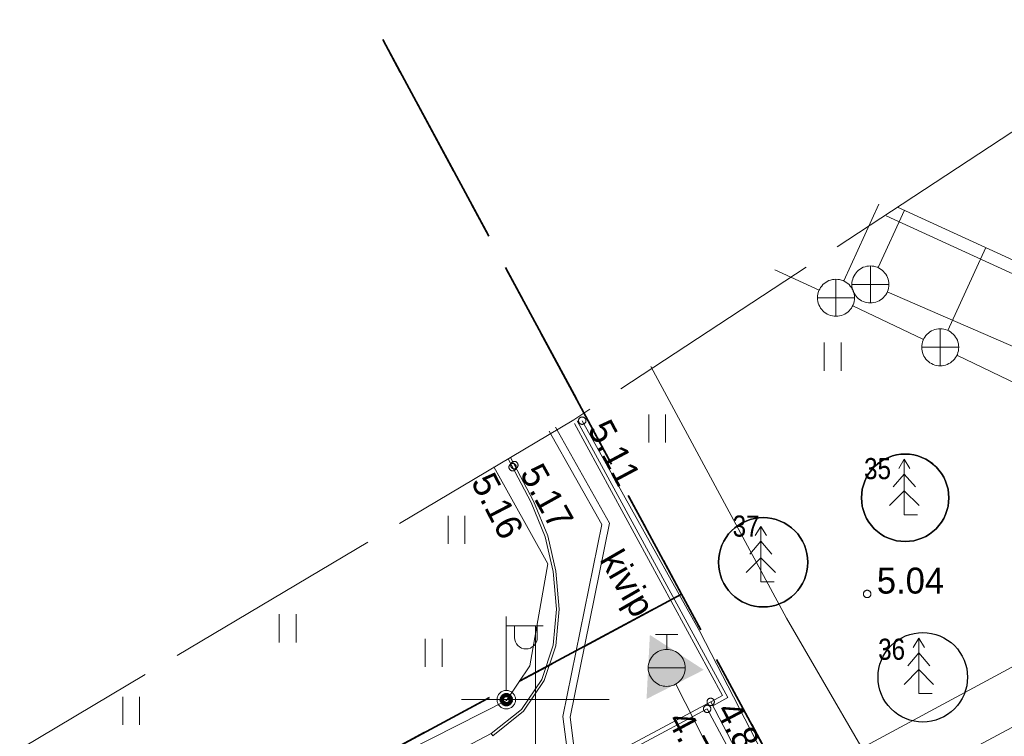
# Model space of a CAD drawing. Header units: metres. Extents: x 538891 to 1080079, y 6588829 to 13178720.
# Tile 271 of 656: x 539786 to 539813, y 6589249 to 6589268. Entities that reach past the tile are written whole.
import ezdxf

# ---------------------------------------------------------------- set-up
doc = ezdxf.new("R2010")
doc.units = ezdxf.units.M
doc.header["$LTSCALE"] = 0.4
for name, pattern in [('ASFBET', [3.125, 1.875, -1.25]), ('KATASTRIPIIR', [17.5, 10, -2.5, 2.5, -2.5]), ('TOOPIIR', [17.5, 15, -2.5])]:
    doc.linetypes.add(name, pattern=pattern)
for name, color, linetype in [('DENDRO', 7, 'Continuous'), ('GEO', 7, 'Continuous'), ('TEHNOVÕRGUD JA -RAJATISED', 7, 'Continuous')]:
    doc.layers.add(name, color=color, linetype=linetype)
doc.styles.add('Arial Narrow', font='ARIALN.TTF')
doc.styles.add('HK Explorer Book', font='txt')
doc.linetypes.add('-K-', pattern='A,25,-2,-3.025171,["K",HK Explorer Book,S=3.5,R=0,X=-3.025171,Y=-1.75],-2.474829,25,-7.5', length=65)
doc.linetypes.add('-KS-', pattern='A,0,[1,-KS-.shx,S=1,R=0,X=0,Y=-2],0,["K",HK Explorer Book,S=3.5,R=0,X=27,Y=-1.75],-65', length=65)
doc.linetypes.add('-SK-', pattern='A,25,-0.25,-5.975415,["SK",HK Explorer Book,S=3.5,R=0,X=-5.975415,Y=-1.75],-1.274585,25,-7.5', length=65)
doc.linetypes.add('-V-', pattern='A,25,-2,-3.385756,["V",HK Explorer Book,S=3.5,R=0,X=-3.385756,Y=-1.75],-2.114244,25,-7.5', length=65)
doc.linetypes.add('MP_KBL', pattern='A,0,[1,MP_KBL.shx,S=1,R=0,X=0,Y=-0.5],-18.999', length=18.999)
doc.linetypes.add('RAKAED', pattern='A,0,[1,RAKAED.shx,S=1,R=0,X=0,Y=-0.254375],-6.50875', length=6.50875)
doc.linetypes.add('SI_VKBL', pattern='A,0,[1,SI_VKBL.shx,S=1,R=0,X=0,Y=-1.25],-53.74875', length=53.74875)

# ---------------------------------------------------------------- blocks, each defined once
blk = doc.blocks.new('THYDRM')
at = {"color": 7, "linetype": 'Continuous', "lineweight": 9}
for p, q in [((-0.6, 1.8), (0.6, 1.8)), ((0, 1), (0, 1.8)), ((-1, 0), (1, 0))]:
    blk.add_line(p, q, dxfattribs=at)
at = {"color": 7, "linetype": 'Continuous', "lineweight": 9, "flags": 128}
blk.add_lwpolyline([(1, 0), (0.995, -0.098), (0.981, -0.195), (0.957, -0.29), (0.924, -0.383), (0.882, -0.471), (0.831, -0.556), (0.773, -0.634), (0.707, -0.707), (0.634, -0.773), (0.556, -0.831), (0.471, -0.882), (0.383, -0.924), (0.29, -0.957), (0.195, -0.981), (0.098, -0.995), (0, -1), (-0.098, -0.995), (-0.195, -0.981), (-0.29, -0.957), (-0.383, -0.924), (-0.471, -0.882), (-0.556, -0.831), (-0.634, -0.773), (-0.707, -0.707), (-0.773, -0.634), (-0.831, -0.556), (-0.882, -0.471), (-0.924, -0.383), (-0.957, -0.29), (-0.981, -0.195), (-0.995, -0.098), (-1, 0), (-0.995, 0.098), (-0.981, 0.195), (-0.957, 0.29), (-0.924, 0.383), (-0.882, 0.471), (-0.831, 0.556), (-0.773, 0.634), (-0.707, 0.707), (-0.634, 0.773), (-0.556, 0.831), (-0.471, 0.882), (-0.383, 0.924), (-0.29, 0.957), (-0.195, 0.981), (-0.098, 0.995), (0, 1), (0.098, 0.995), (0.195, 0.981), (0.29, 0.957), (0.383, 0.924), (0.471, 0.882), (0.556, 0.831), (0.634, 0.773), (0.707, 0.707), (0.773, 0.634), (0.831, 0.556), (0.882, 0.471), (0.924, 0.383), (0.957, 0.29), (0.981, 0.195), (0.995, 0.098)], close=True, dxfattribs=at)
blk = doc.blocks.new('MEPOST')
at = {"color": 7, "linetype": 'Continuous', "lineweight": 9, "flags": 128}
blk.add_lwpolyline([(0.5, 0), (0.498, -0.049), (0.49, -0.098), (0.478, -0.145), (0.462, -0.191), (0.441, -0.236), (0.416, -0.278), (0.387, -0.317), (0.354, -0.354), (0.317, -0.387), (0.278, -0.416), (0.236, -0.441), (0.191, -0.462), (0.145, -0.478), (0.098, -0.49), (0.049, -0.498), (0, -0.5), (-0.049, -0.498), (-0.098, -0.49), (-0.145, -0.478), (-0.191, -0.462), (-0.236, -0.441), (-0.278, -0.416), (-0.317, -0.387), (-0.354, -0.354), (-0.387, -0.317), (-0.416, -0.278), (-0.441, -0.236), (-0.462, -0.191), (-0.478, -0.145), (-0.49, -0.098), (-0.498, -0.049), (-0.5, 0), (-0.498, 0.049), (-0.49, 0.098), (-0.478, 0.145), (-0.462, 0.191), (-0.441, 0.236), (-0.416, 0.278), (-0.387, 0.317), (-0.354, 0.354), (-0.317, 0.387), (-0.278, 0.416), (-0.236, 0.441), (-0.191, 0.462), (-0.145, 0.478), (-0.098, 0.49), (-0.049, 0.498), (0, 0.5), (0.049, 0.498), (0.098, 0.49), (0.145, 0.478), (0.191, 0.462), (0.236, 0.441), (0.278, 0.416), (0.317, 0.387), (0.354, 0.354), (0.387, 0.317), (0.416, 0.278), (0.441, 0.236), (0.462, 0.191), (0.478, 0.145), (0.49, 0.098), (0.498, 0.049)], close=True, dxfattribs=at)
at = {"color": 252, "linetype": 'Continuous', "lineweight": 120, "true_color": 0x888888, "flags": 128}
blk.add_lwpolyline([(-0.25, 0, 0.414214), (0, -0.25, 0.414214), (0.25, 0, 0.414214), (0, 0.25, 0.414214)], format="xyb", close=True, dxfattribs=at)
blk = doc.blocks.new('VAPOST')
at = {"color": 7, "linetype": 'Continuous', "lineweight": 9}
for p, q in [((0, 0.5), (0, 4.5)), ((0, 4), (2, 4)), ((0.453, 3.358), (0.453, 4)), ((1.679, 3.358), (1.679, 4))]:
    blk.add_line(p, q, dxfattribs=at)
blk.add_arc((1.066, 3.358), 0.613, 180, 0, dxfattribs=at)
blk = doc.blocks.new('KUUSK1')
at = {"color": 8, "linetype": 'Continuous', "lineweight": 9, "true_color": 0x7d7d7d}
for p, q in [((0, 3), (-0.3, 2.5)), ((0.3, 2.5), (0, 3)), ((0, 3), (0, 0)), ((0, 2.2), (-0.6, 1.5)), ((0.6, 1.5), (0, 2.2)), ((0, 1.3), (-0.8, 0.5)), ((0.8, 0.5), (0, 1.3)), ((0.72, 0), (0, 0))]:
    blk.add_line(p, q, dxfattribs=at)
blk = doc.blocks.new('KAKAEV')
at = {"color": 7, "linetype": 'Continuous', "lineweight": 9}
for p, q in [((0, -1), (0, 1)), ((-1, 0), (1, 0))]:
    blk.add_line(p, q, dxfattribs=at)
at = {"color": 7, "linetype": 'Continuous', "lineweight": 9, "flags": 128}
blk.add_lwpolyline([(1, 0), (0.995, -0.098), (0.981, -0.195), (0.957, -0.29), (0.924, -0.383), (0.882, -0.471), (0.831, -0.556), (0.773, -0.634), (0.707, -0.707), (0.634, -0.773), (0.556, -0.831), (0.471, -0.882), (0.383, -0.924), (0.29, -0.957), (0.195, -0.981), (0.098, -0.995), (0, -1), (-0.098, -0.995), (-0.195, -0.981), (-0.29, -0.957), (-0.383, -0.924), (-0.471, -0.882), (-0.556, -0.831), (-0.634, -0.773), (-0.707, -0.707), (-0.773, -0.634), (-0.831, -0.556), (-0.882, -0.471), (-0.924, -0.383), (-0.957, -0.29), (-0.981, -0.195), (-0.995, -0.098), (-1, 0), (-0.995, 0.098), (-0.981, 0.195), (-0.957, 0.29), (-0.924, 0.383), (-0.882, 0.471), (-0.831, 0.556), (-0.773, 0.634), (-0.707, 0.707), (-0.634, 0.773), (-0.556, 0.831), (-0.471, 0.882), (-0.383, 0.924), (-0.29, 0.957), (-0.195, 0.981), (-0.098, 0.995), (0, 1), (0.098, 0.995), (0.195, 0.981), (0.29, 0.957), (0.383, 0.924), (0.471, 0.882), (0.556, 0.831), (0.634, 0.773), (0.707, 0.707), (0.773, 0.634), (0.831, 0.556), (0.882, 0.471), (0.924, 0.383), (0.957, 0.29), (0.981, 0.195), (0.995, 0.098)], close=True, dxfattribs=at)
blk = doc.blocks.new('VKORIS')
at = {"color": 7, "linetype": 'Continuous', "lineweight": 9}
for p, q in [((0, 4), (0, -4)), ((-4, 0), (4, 0))]:
    blk.add_line(p, q, dxfattribs=at)
blk = doc.blocks.new('HEIN')
at = {"color": 7, "linetype": 'Continuous', "lineweight": 9}
for p, q in [((-0.455, 0.761), (-0.455, -0.761)), ((0.455, 0.761), (0.455, -0.761))]:
    blk.add_line(p, q, dxfattribs=at)

msp = doc.modelspace()

# ---------------------------------------------------------------- linework, layer by layer
at = {"layer": 'DENDRO', "color": 5, "linetype": 'Continuous', "lineweight": 25, "true_color": 0x0000ff, "flags": 128}
for points in [[(539811.1832, 6589255.4514, 0.4142136), (539810.0012, 6589256.6334, 0.4142136), (539808.8192, 6589255.4514, 0.4142136), (539810.0012, 6589254.2694, 0.4142136), (539811.1832, 6589255.4514)], [(539807.3687, 6589253.7074, 0.4142136), (539806.1609, 6589254.9152, 0.4142136), (539804.9531, 6589253.7074, 0.4142136), (539806.1609, 6589252.4996, 0.4142136), (539807.3687, 6589253.7074)]]:
    msp.add_lwpolyline(points, format="xyb", close=True, dxfattribs=at)
for points in [[(539811.1832, 6589255.4514), (539811.1775, 6589255.3355), (539811.1605, 6589255.2208), (539811.1323, 6589255.1083), (539811.0932, 6589254.9991), (539811.0436, 6589254.8942), (539810.984, 6589254.7947), (539810.9149, 6589254.7016), (539810.837, 6589254.6156), (539810.751, 6589254.5377), (539810.6579, 6589254.4686), (539810.5584, 6589254.409), (539810.4535, 6589254.3594), (539810.3443, 6589254.3203), (539810.2318, 6589254.2921), (539810.1171, 6589254.2751), (539810.0012, 6589254.2694), (539809.8853, 6589254.2751), (539809.7706, 6589254.2921), (539809.6581, 6589254.3203), (539809.5489, 6589254.3594), (539809.444, 6589254.409), (539809.3445, 6589254.4686), (539809.2514, 6589254.5377), (539809.1654, 6589254.6156), (539809.0875, 6589254.7016), (539809.0184, 6589254.7947), (539808.9588, 6589254.8942), (539808.9092, 6589254.9991), (539808.8701, 6589255.1083), (539808.8419, 6589255.2208), (539808.8249, 6589255.3355), (539808.8192, 6589255.4514), (539808.8249, 6589255.5672), (539808.8419, 6589255.682), (539808.8701, 6589255.7945), (539808.9092, 6589255.9037), (539808.9588, 6589256.0086), (539809.0184, 6589256.1081), (539809.0875, 6589256.2012), (539809.1654, 6589256.2872), (539809.2514, 6589256.3651), (539809.3445, 6589256.4342), (539809.444, 6589256.4938), (539809.5489, 6589256.5434), (539809.6581, 6589256.5825), (539809.7706, 6589256.6107), (539809.8853, 6589256.6277), (539810.0012, 6589256.6334), (539810.1171, 6589256.6277), (539810.2318, 6589256.6107), (539810.3443, 6589256.5825), (539810.4535, 6589256.5434), (539810.5584, 6589256.4938), (539810.6579, 6589256.4342), (539810.751, 6589256.3651), (539810.837, 6589256.2872), (539810.9149, 6589256.2012), (539810.984, 6589256.1081), (539811.0436, 6589256.0086), (539811.0932, 6589255.9037), (539811.1323, 6589255.7945), (539811.1605, 6589255.682), (539811.1775, 6589255.5672)], [(539807.3687, 6589253.7074), (539807.3629, 6589253.5891), (539807.3455, 6589253.4718), (539807.3167, 6589253.3568), (539807.2768, 6589253.2452), (539807.2261, 6589253.1381), (539807.1652, 6589253.0364), (539807.0946, 6589252.9412), (539807.015, 6589252.8534), (539806.9271, 6589252.7738), (539806.8319, 6589252.7032), (539806.7303, 6589252.6423), (539806.6231, 6589252.5916), (539806.5115, 6589252.5516), (539806.3966, 6589252.5228), (539806.2793, 6589252.5055), (539806.1609, 6589252.4996), (539806.0425, 6589252.5055), (539805.9253, 6589252.5228), (539805.8103, 6589252.5516), (539805.6987, 6589252.5916), (539805.5916, 6589252.6423), (539805.4899, 6589252.7032), (539805.3947, 6589252.7738), (539805.3069, 6589252.8534), (539805.2273, 6589252.9412), (539805.1567, 6589253.0364), (539805.0957, 6589253.1381), (539805.0451, 6589253.2452), (539805.0051, 6589253.3568), (539804.9763, 6589253.4718), (539804.9589, 6589253.5891), (539804.9531, 6589253.7074), (539804.9589, 6589253.8258), (539804.9763, 6589253.9431), (539805.0051, 6589254.058), (539805.0451, 6589254.1696), (539805.0957, 6589254.2768), (539805.1567, 6589254.3785), (539805.2273, 6589254.4737), (539805.3069, 6589254.5615), (539805.3947, 6589254.6411), (539805.4899, 6589254.7117), (539805.5916, 6589254.7726), (539805.6987, 6589254.8233), (539805.8103, 6589254.8632), (539805.9253, 6589254.892), (539806.0425, 6589254.9094), (539806.1609, 6589254.9152), (539806.2793, 6589254.9094), (539806.3966, 6589254.892), (539806.5115, 6589254.8632), (539806.6231, 6589254.8233), (539806.7303, 6589254.7726), (539806.8319, 6589254.7117), (539806.9271, 6589254.6411), (539807.015, 6589254.5615), (539807.0946, 6589254.4737), (539807.1652, 6589254.3785), (539807.2261, 6589254.2768), (539807.2768, 6589254.1696), (539807.3167, 6589254.058), (539807.3455, 6589253.9431), (539807.3629, 6589253.8258)], [(539811.6876, 6589250.6), (539811.6818, 6589250.4814), (539811.6644, 6589250.3639), (539811.6355, 6589250.2487), (539811.5955, 6589250.1369), (539811.5447, 6589250.0295), (539811.4836, 6589249.9276), (539811.4129, 6589249.8322), (539811.3331, 6589249.7442), (539811.2451, 6589249.6644), (539811.1497, 6589249.5937), (539811.0478, 6589249.5326), (539810.9405, 6589249.4818), (539810.8286, 6589249.4418), (539810.7134, 6589249.4129), (539810.5959, 6589249.3955), (539810.4773, 6589249.3897), (539810.3586, 6589249.3955), (539810.2411, 6589249.4129), (539810.1259, 6589249.4418), (539810.0141, 6589249.4818), (539809.9067, 6589249.5326), (539809.8048, 6589249.5937), (539809.7094, 6589249.6644), (539809.6214, 6589249.7442), (539809.5417, 6589249.8322), (539809.4709, 6589249.9276), (539809.4098, 6589250.0295), (539809.3591, 6589250.1369), (539809.319, 6589250.2487), (539809.2902, 6589250.3639), (539809.2727, 6589250.4814), (539809.2669, 6589250.6), (539809.2727, 6589250.7187), (539809.2902, 6589250.8362), (539809.319, 6589250.9514), (539809.3591, 6589251.0632), (539809.4098, 6589251.1706), (539809.4709, 6589251.2725), (539809.5417, 6589251.3679), (539809.6214, 6589251.4559), (539809.7094, 6589251.5357), (539809.8048, 6589251.6064), (539809.9067, 6589251.6675), (539810.0141, 6589251.7183), (539810.1259, 6589251.7583), (539810.2411, 6589251.7871), (539810.3586, 6589251.8046), (539810.4773, 6589251.8104), (539810.5959, 6589251.8046), (539810.7134, 6589251.7871), (539810.8286, 6589251.7583), (539810.9405, 6589251.7183), (539811.0478, 6589251.6675), (539811.1497, 6589251.6064), (539811.2451, 6589251.5357), (539811.3331, 6589251.4559), (539811.4129, 6589251.3679), (539811.4836, 6589251.2725), (539811.5447, 6589251.1706), (539811.5955, 6589251.0632), (539811.6355, 6589250.9514), (539811.6644, 6589250.8362), (539811.6818, 6589250.7187)]]:
    msp.add_lwpolyline(points, close=True, dxfattribs=at)
at = {"layer": 'GEO', "color": 8, "linetype": '-K-', "lineweight": 9, "true_color": 0x7d7d7d}
for p, q in [((539808.3385, 6589261.3144), (539809.2892, 6589263.3862)), ((539811.1585, 6589259.9744), (539812.1863, 6589262.2142)), ((539806.4761, 6589261.6107), (539807.6747, 6589261.0667)), ((539808.5816, 6589260.6454), (539810.4984, 6589259.7346)), ((539811.4007, 6589259.3036), (539817.8093, 6589256.2264))]:
    msp.add_line(p, q, dxfattribs=at)
at = {"layer": 'GEO', "color": 8, "linetype": '-SK-', "lineweight": 9, "true_color": 0x7d7d7d}
for p, q in [((539809.9802, 6589263.2252), (539809.2685, 6589261.6744)), ((539809.5185, 6589261.0207), (539817.1815, 6589257.6893))]:
    msp.add_line(p, q, dxfattribs=at)
at = {"layer": 'GEO', "color": 8, "linetype": '-KS-', "lineweight": 9, "true_color": 0x7d7d7d}
msp.add_line((539791.5167, 6589237.8303), (539818.807, 6589252.4104), dxfattribs=at)
at = {"layer": 'GEO', "color": 8, "linetype": '-V-', "lineweight": 9, "true_color": 0x7d7d7d}
msp.add_line((539803.7952, 6589250.4151), (539805.5742, 6589246.9349), dxfattribs=at)
at = {"layer": 'GEO', "color": 8, "linetype": 'ASFBET', "lineweight": 9, "true_color": 0x7d7d7d}
msp.add_line((539798.8019, 6589249.0777), (539791.642, 6589245.254), dxfattribs=at)
at = {"layer": 'GEO', "color": 35, "linetype": 'KATASTRIPIIR', "lineweight": 35, "true_color": 0xb1703a, "flags": 128}
for points in [[(539661.86, 6589354.25), (539689.49, 6589347.26), (539722.4, 6589286.16), (539729.44, 6589289.96), (539761.7, 6589230.09), (539803.95, 6589252.85), (539808.69, 6589244.05), (539810.06, 6589241.52), (539805.66, 6589239.15), (539809.92, 6589231.22), (539814.33, 6589233.6), (539846.63, 6589173.62), (539831.51, 6589165.47), (539793.57, 6589235.9), (539759.39, 6589217.49), (539797.33, 6589147.06), (539804.37, 6589150.85), (539839.31, 6589086), (539881.52, 6589108.74), (539887.49, 6589097.77), (539826.75, 6589065.04), (539805.41, 6589104.66), (539798.37, 6589100.86), (539782.17, 6589130.94), (539736.15, 6589216.34), (539743.21, 6589220.13), (539720.91, 6589261.51), (539713.87, 6589257.71), (539697.67, 6589287.79), (539661.86, 6589354.25)], [(539689.49, 6589347.26), (539763.13, 6589328.62), (539803.95, 6589252.85), (539761.7, 6589230.09), (539729.44, 6589289.96), (539722.4, 6589286.16), (539689.49, 6589347.26)], [(539763.13, 6589328.62), (539909.52, 6589298.37), (539808.69, 6589244.05), (539803.95, 6589252.85), (539763.13, 6589328.62)]]:
    msp.add_lwpolyline(points, dxfattribs=at)
at = {"layer": 'GEO', "color": 8, "linetype": 'TOOPIIR', "lineweight": 9, "true_color": 0x7d7d7d, "flags": 128}
msp.add_lwpolyline([(540009.728, 6589274.9396), (540007.9291, 6589283.6289), (539999.961, 6589296.693), (539999.0028, 6589310.4914), (539982.048, 6589315.103), (539968.23, 6589319.624), (539923.0062, 6589331.3898), (539909.1598, 6589323.7597), (539879.4137, 6589305.7855), (539866.718, 6589299.632), (539825.489, 6589273.6106), (539801.0362, 6589257.5566), (539784.2601, 6589247.5892), (539791.917, 6589237.292), (539811.1602, 6589201.8497), (539830.4327, 6589165.9875), (539829.9209, 6589164.7033), (539851.006, 6589125.569), (539858.994, 6589114.02), (539868.46, 6589099.0162), (539872.4814, 6589092.3517), (539891.371, 6589065.8965), (539936.7409, 6588993.1706), (540012.911, 6589042.2881), (540056.8358, 6589068.4128), (540079.5427, 6589082.4151), (540055.254, 6589125.2135), (540035.056, 6589162.5293), (540031.7637, 6589169.1877), (540025.659, 6589166.0347), (540017.2916, 6589182.4141), (540021.5537, 6589185.0254), (540011.9445, 6589204.4642), (539991.9088, 6589243.8962), (540003.1152, 6589249.6375), (540014.0907, 6589246.6002), (540015.6053, 6589252.8138), (540016.6856, 6589258.0436), (540013.746, 6589258.7749), (540014.554, 6589261.666), (540015.7891, 6589267.0477), (540013.1293, 6589268.0319), (540010.9042, 6589270.1926)], close=True, dxfattribs=at)
at = {"layer": 'GEO', "color": 8, "linetype": '-V-', "lineweight": 9, "true_color": 0x7d7d7d, "flags": 128}
msp.add_lwpolyline([(539790.6985, 6589238.9306), (539805.5742, 6589246.9349), (539855.6374, 6589273.9043), (539901.4507, 6589298.4656), (539907.9649, 6589323.0377)], dxfattribs=at)
at = {"layer": 'GEO', "color": 8, "linetype": 'MP_KBL', "lineweight": 9, "true_color": 0x7d7d7d, "flags": 128}
for points in [[(539809.4896, 6589263.0726), (539826.5737, 6589255.253), (539829.614, 6589262.769), (539832.3195, 6589268.5196), (539836.0851, 6589266.9354), (539838.939, 6589271.09), (539841.413, 6589274.461), (539848.136, 6589270.517), (539850.046, 6589272.898)], [(539843.69, 6589272.47), (539844.5392, 6589272.5146), (539846.9032, 6589266.9694), (539846.3902, 6589266.3801), (539826.955, 6589255.6784), (539816.6653, 6589249.9662), (539803.9854, 6589243.372), (539801.056, 6589248.5913), (539800.9397, 6589249.5186), (539802.0056, 6589254.7673), (539800.5435, 6589257.3575)], [(539800.3741, 6589257.2494), (539801.7944, 6589254.7327), (539800.7403, 6589249.5414), (539800.876, 6589248.5038), (539803.7974, 6589243.2986), (539806.402, 6589239.0469), (539808.5059, 6589235.1239), (539809.5941, 6589234.8658)], [(539798.8744, 6589256.2913), (539800.3402, 6589253.6642), (539799.851, 6589250.9073), (539799.219, 6589249.967), (539787.0663, 6589243.8154)]]:
    msp.add_lwpolyline(points, dxfattribs=at)
at = {"layer": 'GEO', "color": 8, "linetype": 'Continuous', "lineweight": 9, "true_color": 0x7d7d7d, "flags": 128}
for points in [[(539809.7977, 6589263.3088), (539817.129, 6589259.949), (539820.696, 6589267.743), (539823.399, 6589268.726), (539825.7074, 6589273.7484)], [(539804.742, 6589249.934), (539805.0601, 6589250.1107), (539801.062, 6589257.46)], [(539804.7975, 6589249.8276), (539805.2076, 6589250.0553), (539801.132, 6589257.528)], [(539799.3241, 6589256.5394), (539799.952, 6589255.356), (539800.34, 6589254.42), (539800.557, 6589253.472), (539800.646, 6589252.441), (539800.556, 6589251.452), (539800.241, 6589250.51), (539799.676, 6589249.681), (539798.848, 6589249.02), (539798.8019, 6589249.0777), (539799.6212, 6589249.7318), (539800.1742, 6589250.5431), (539800.4832, 6589251.4673), (539800.57, 6589252.445), (539800.4838, 6589253.4605), (539800.2694, 6589254.3975), (539799.8851, 6589255.3245), (539799.2605, 6589256.5016)], [(539788.8247, 6589241.4506), (539796.998, 6589245.802), (539804.742, 6589249.934), (539806.862, 6589245.867), (539809.363, 6589241.143), (539805.754, 6589239.172), (539805.454, 6589238.9516), (539805.3308, 6589238.6426), (539805.2685, 6589238.3171), (539805.378, 6589237.936), (539809.209, 6589230.936), (539809.4073, 6589230.7071), (539809.7747, 6589230.5825), (539810.0949, 6589230.5394), (539810.4457, 6589230.708), (539813.926, 6589232.659), (539817.79, 6589225.518), (539821.379, 6589218.868), (539826.812, 6589208.742), (539829.4, 6589203.961), (539833.234, 6589196.926), (539836.25, 6589191.262), (539841.544, 6589181.442), (539842.936, 6589178.813)], [(539788.9118, 6589241.3334), (539797.113, 6589245.712), (539804.647, 6589249.744), (539806.756, 6589245.817), (539809.194, 6589241.217), (539805.683, 6589239.295), (539805.3468, 6589239.0319), (539805.206, 6589238.679), (539805.136, 6589238.313), (539805.245, 6589237.888), (539809.096, 6589230.873), (539809.332, 6589230.596), (539809.745, 6589230.456), (539810.116, 6589230.406), (539810.505, 6589230.593), (539813.88, 6589232.457), (539817.685, 6589225.438), (539821.252, 6589218.785), (539826.768, 6589208.597), (539829.256, 6589203.897), (539833.025, 6589196.886), (539836.086, 6589191.219), (539841.362, 6589181.465), (539842.853, 6589178.707)]]:
    msp.add_lwpolyline(points, dxfattribs=at)
at = {"layer": 'GEO', "color": 8, "linetype": 'RAKAED', "lineweight": 9, "true_color": 0x7d7d7d, "flags": 128}
msp.add_lwpolyline([(539801.268, 6589257.536), (539804.452, 6589251.841), (539807.345, 6589246.226), (539808.732, 6589244.099), (539818.854, 6589249.591), (539842.014, 6589261.984), (539844.169, 6589263.164)], dxfattribs=at)
at = {"layer": 'GEO', "color": 8, "linetype": 'SI_VKBL', "lineweight": 9, "true_color": 0x7d7d7d, "flags": 128}
msp.add_lwpolyline([(539803.1195, 6589259.0032), (539806.7885, 6589252.1968), (539809.7763, 6589247.0582), (539811.2703, 6589244.9567), (539813.5226, 6589242.4874), (539815.8675, 6589241.0552), (539817.7171, 6589240.4048), (539817.8847, 6589239.3354), (539821.3245, 6589233.0232), (539846.6839, 6589186.1342), (539851.1872, 6589178.0271), (539860.5927, 6589159.6673), (539864.944, 6589150.546), (539876.7896, 6589132.7701), (539880.695, 6589124.9487), (539885.0572, 6589114.9424), (539891.4312, 6589101.9859), (539894.1238, 6589096.8287), (539898.5026, 6589085.0296), (539906.2816, 6589072.3686), (539911.8734, 6589062.4508), (539930.3202, 6589026.6802), (539934.1068, 6589021.6489), (539940.8802, 6589011.8014), (539941.97, 6589011.0603), (539943.36, 6589010.9872), (539972.9864, 6589029.2298), (539980.0117, 6589033.6053), (539981.4607, 6589033.4791), (539984.6163, 6589029.1589), (539986.8265, 6589025.4678)], dxfattribs=at)
at = {"layer": 'GEO', "color": 8, "linetype": 'Continuous', "lineweight": 9, "true_color": 0x7d7d7d, "flags": 128}
for points in [[(539801.368, 6589257.536), (539801.3675, 6589257.5262), (539801.3661, 6589257.5165), (539801.3637, 6589257.507), (539801.3604, 6589257.4977), (539801.3562, 6589257.4889), (539801.3511, 6589257.4804), (539801.3453, 6589257.4726), (539801.3387, 6589257.4653), (539801.3314, 6589257.4587), (539801.3236, 6589257.4529), (539801.3151, 6589257.4478), (539801.3063, 6589257.4436), (539801.297, 6589257.4403), (539801.2875, 6589257.4379), (539801.2778, 6589257.4365), (539801.268, 6589257.436), (539801.2582, 6589257.4365), (539801.2485, 6589257.4379), (539801.239, 6589257.4403), (539801.2297, 6589257.4436), (539801.2209, 6589257.4478), (539801.2124, 6589257.4529), (539801.2046, 6589257.4587), (539801.1973, 6589257.4653), (539801.1907, 6589257.4726), (539801.1849, 6589257.4804), (539801.1798, 6589257.4889), (539801.1756, 6589257.4977), (539801.1723, 6589257.507), (539801.1699, 6589257.5165), (539801.1685, 6589257.5262), (539801.168, 6589257.536), (539801.1685, 6589257.5458), (539801.1699, 6589257.5555), (539801.1723, 6589257.565), (539801.1756, 6589257.5743), (539801.1798, 6589257.5831), (539801.1849, 6589257.5916), (539801.1907, 6589257.5994), (539801.1973, 6589257.6067), (539801.2046, 6589257.6133), (539801.2124, 6589257.6191), (539801.2209, 6589257.6242), (539801.2297, 6589257.6284), (539801.239, 6589257.6317), (539801.2485, 6589257.6341), (539801.2582, 6589257.6355), (539801.268, 6589257.636), (539801.2778, 6589257.6355), (539801.2875, 6589257.6341), (539801.297, 6589257.6317), (539801.3063, 6589257.6284), (539801.3151, 6589257.6242), (539801.3236, 6589257.6191), (539801.3314, 6589257.6133), (539801.3387, 6589257.6067), (539801.3453, 6589257.5994), (539801.3511, 6589257.5916), (539801.3562, 6589257.5831), (539801.3604, 6589257.5743), (539801.3637, 6589257.565), (539801.3661, 6589257.5555), (539801.3675, 6589257.5458)], [(539799.532, 6589256.336), (539799.5315, 6589256.3262), (539799.5301, 6589256.3165), (539799.5277, 6589256.307), (539799.5244, 6589256.2977), (539799.5202, 6589256.2889), (539799.5151, 6589256.2804), (539799.5093, 6589256.2726), (539799.5027, 6589256.2653), (539799.4954, 6589256.2587), (539799.4876, 6589256.2529), (539799.4791, 6589256.2478), (539799.4703, 6589256.2436), (539799.461, 6589256.2403), (539799.4515, 6589256.2379), (539799.4418, 6589256.2365), (539799.432, 6589256.236), (539799.4222, 6589256.2365), (539799.4125, 6589256.2379), (539799.403, 6589256.2403), (539799.3937, 6589256.2436), (539799.3849, 6589256.2478), (539799.3764, 6589256.2529), (539799.3686, 6589256.2587), (539799.3613, 6589256.2653), (539799.3547, 6589256.2726), (539799.3489, 6589256.2804), (539799.3438, 6589256.2889), (539799.3396, 6589256.2977), (539799.3363, 6589256.307), (539799.3339, 6589256.3165), (539799.3325, 6589256.3262), (539799.332, 6589256.336), (539799.3325, 6589256.3458), (539799.3339, 6589256.3555), (539799.3363, 6589256.365), (539799.3396, 6589256.3743), (539799.3438, 6589256.3831), (539799.3489, 6589256.3916), (539799.3547, 6589256.3994), (539799.3613, 6589256.4067), (539799.3686, 6589256.4133), (539799.3764, 6589256.4191), (539799.3849, 6589256.4242), (539799.3937, 6589256.4284), (539799.403, 6589256.4317), (539799.4125, 6589256.4341), (539799.4222, 6589256.4355), (539799.432, 6589256.436), (539799.4418, 6589256.4355), (539799.4515, 6589256.4341), (539799.461, 6589256.4317), (539799.4703, 6589256.4284), (539799.4791, 6589256.4242), (539799.4876, 6589256.4191), (539799.4954, 6589256.4133), (539799.5027, 6589256.4067), (539799.5093, 6589256.3994), (539799.5151, 6589256.3916), (539799.5202, 6589256.3831), (539799.5244, 6589256.3743), (539799.5277, 6589256.365), (539799.5301, 6589256.3555), (539799.5315, 6589256.3458)], [(539799.485, 6589256.279), (539799.4845, 6589256.2692), (539799.4831, 6589256.2595), (539799.4807, 6589256.25), (539799.4774, 6589256.2407), (539799.4732, 6589256.2319), (539799.4681, 6589256.2234), (539799.4623, 6589256.2156), (539799.4557, 6589256.2083), (539799.4484, 6589256.2017), (539799.4406, 6589256.1959), (539799.4321, 6589256.1908), (539799.4233, 6589256.1866), (539799.414, 6589256.1833), (539799.4045, 6589256.1809), (539799.3948, 6589256.1795), (539799.385, 6589256.179), (539799.3752, 6589256.1795), (539799.3655, 6589256.1809), (539799.356, 6589256.1833), (539799.3467, 6589256.1866), (539799.3379, 6589256.1908), (539799.3294, 6589256.1959), (539799.3216, 6589256.2017), (539799.3143, 6589256.2083), (539799.3077, 6589256.2156), (539799.3019, 6589256.2234), (539799.2968, 6589256.2319), (539799.2926, 6589256.2407), (539799.2893, 6589256.25), (539799.2869, 6589256.2595), (539799.2855, 6589256.2692), (539799.285, 6589256.279), (539799.2855, 6589256.2888), (539799.2869, 6589256.2985), (539799.2893, 6589256.308), (539799.2926, 6589256.3173), (539799.2968, 6589256.3261), (539799.3019, 6589256.3346), (539799.3077, 6589256.3424), (539799.3143, 6589256.3497), (539799.3216, 6589256.3563), (539799.3294, 6589256.3621), (539799.3379, 6589256.3672), (539799.3467, 6589256.3714), (539799.356, 6589256.3747), (539799.3655, 6589256.3771), (539799.3752, 6589256.3785), (539799.385, 6589256.379), (539799.3948, 6589256.3785), (539799.4045, 6589256.3771), (539799.414, 6589256.3747), (539799.4233, 6589256.3714), (539799.4321, 6589256.3672), (539799.4406, 6589256.3621), (539799.4484, 6589256.3563), (539799.4557, 6589256.3497), (539799.4623, 6589256.3424), (539799.4681, 6589256.3346), (539799.4732, 6589256.3261), (539799.4774, 6589256.3173), (539799.4807, 6589256.308), (539799.4831, 6589256.2985), (539799.4845, 6589256.2888)], [(539809.074, 6589252.852), (539809.0735, 6589252.8422), (539809.0721, 6589252.8325), (539809.0697, 6589252.823), (539809.0664, 6589252.8137), (539809.0622, 6589252.8049), (539809.0571, 6589252.7964), (539809.0513, 6589252.7886), (539809.0447, 6589252.7813), (539809.0374, 6589252.7747), (539809.0296, 6589252.7689), (539809.0211, 6589252.7638), (539809.0123, 6589252.7596), (539809.003, 6589252.7563), (539808.9935, 6589252.7539), (539808.9838, 6589252.7525), (539808.974, 6589252.752), (539808.9642, 6589252.7525), (539808.9545, 6589252.7539), (539808.945, 6589252.7563), (539808.9357, 6589252.7596), (539808.9269, 6589252.7638), (539808.9184, 6589252.7689), (539808.9106, 6589252.7747), (539808.9033, 6589252.7813), (539808.8967, 6589252.7886), (539808.8909, 6589252.7964), (539808.8858, 6589252.8049), (539808.8816, 6589252.8137), (539808.8783, 6589252.823), (539808.8759, 6589252.8325), (539808.8745, 6589252.8422), (539808.874, 6589252.852), (539808.8745, 6589252.8618), (539808.8759, 6589252.8715), (539808.8783, 6589252.881), (539808.8816, 6589252.8903), (539808.8858, 6589252.8991), (539808.8909, 6589252.9076), (539808.8967, 6589252.9154), (539808.9033, 6589252.9227), (539808.9106, 6589252.9293), (539808.9184, 6589252.9351), (539808.9269, 6589252.9402), (539808.9357, 6589252.9444), (539808.945, 6589252.9477), (539808.9545, 6589252.9501), (539808.9642, 6589252.9515), (539808.974, 6589252.952), (539808.9838, 6589252.9515), (539808.9935, 6589252.9501), (539809.003, 6589252.9477), (539809.0123, 6589252.9444), (539809.0211, 6589252.9402), (539809.0296, 6589252.9351), (539809.0374, 6589252.9293), (539809.0447, 6589252.9227), (539809.0513, 6589252.9154), (539809.0571, 6589252.9076), (539809.0622, 6589252.8991), (539809.0664, 6589252.8903), (539809.0697, 6589252.881), (539809.0721, 6589252.8715), (539809.0735, 6589252.8618)], [(539804.842, 6589249.934), (539804.8415, 6589249.9242), (539804.8401, 6589249.9145), (539804.8377, 6589249.905), (539804.8344, 6589249.8957), (539804.8302, 6589249.8869), (539804.8251, 6589249.8784), (539804.8193, 6589249.8706), (539804.8127, 6589249.8633), (539804.8054, 6589249.8567), (539804.7976, 6589249.8509), (539804.7891, 6589249.8458), (539804.7803, 6589249.8416), (539804.771, 6589249.8383), (539804.7615, 6589249.8359), (539804.7518, 6589249.8345), (539804.742, 6589249.834), (539804.7322, 6589249.8345), (539804.7225, 6589249.8359), (539804.713, 6589249.8383), (539804.7037, 6589249.8416), (539804.6949, 6589249.8458), (539804.6864, 6589249.8509), (539804.6786, 6589249.8567), (539804.6713, 6589249.8633), (539804.6647, 6589249.8706), (539804.6589, 6589249.8784), (539804.6538, 6589249.8869), (539804.6496, 6589249.8957), (539804.6463, 6589249.905), (539804.6439, 6589249.9145), (539804.6425, 6589249.9242), (539804.642, 6589249.934), (539804.6425, 6589249.9438), (539804.6439, 6589249.9535), (539804.6463, 6589249.963), (539804.6496, 6589249.9723), (539804.6538, 6589249.9811), (539804.6589, 6589249.9896), (539804.6647, 6589249.9974), (539804.6713, 6589250.0047), (539804.6786, 6589250.0113), (539804.6864, 6589250.0171), (539804.6949, 6589250.0222), (539804.7037, 6589250.0264), (539804.713, 6589250.0297), (539804.7225, 6589250.0321), (539804.7322, 6589250.0335), (539804.742, 6589250.034), (539804.7518, 6589250.0335), (539804.7615, 6589250.0321), (539804.771, 6589250.0297), (539804.7803, 6589250.0264), (539804.7891, 6589250.0222), (539804.7976, 6589250.0171), (539804.8054, 6589250.0113), (539804.8127, 6589250.0047), (539804.8193, 6589249.9974), (539804.8251, 6589249.9896), (539804.8302, 6589249.9811), (539804.8344, 6589249.9723), (539804.8377, 6589249.963), (539804.8401, 6589249.9535), (539804.8415, 6589249.9438)], [(539804.747, 6589249.744), (539804.7465, 6589249.7342), (539804.7451, 6589249.7245), (539804.7427, 6589249.715), (539804.7394, 6589249.7057), (539804.7352, 6589249.6969), (539804.7301, 6589249.6884), (539804.7243, 6589249.6806), (539804.7177, 6589249.6733), (539804.7104, 6589249.6667), (539804.7026, 6589249.6609), (539804.6941, 6589249.6558), (539804.6853, 6589249.6516), (539804.676, 6589249.6483), (539804.6665, 6589249.6459), (539804.6568, 6589249.6445), (539804.647, 6589249.644), (539804.6372, 6589249.6445), (539804.6275, 6589249.6459), (539804.618, 6589249.6483), (539804.6087, 6589249.6516), (539804.5999, 6589249.6558), (539804.5914, 6589249.6609), (539804.5836, 6589249.6667), (539804.5763, 6589249.6733), (539804.5697, 6589249.6806), (539804.5639, 6589249.6884), (539804.5588, 6589249.6969), (539804.5546, 6589249.7057), (539804.5513, 6589249.715), (539804.5489, 6589249.7245), (539804.5475, 6589249.7342), (539804.547, 6589249.744), (539804.5475, 6589249.7538), (539804.5489, 6589249.7635), (539804.5513, 6589249.773), (539804.5546, 6589249.7823), (539804.5588, 6589249.7911), (539804.5639, 6589249.7996), (539804.5697, 6589249.8074), (539804.5763, 6589249.8147), (539804.5836, 6589249.8213), (539804.5914, 6589249.8271), (539804.5999, 6589249.8322), (539804.6087, 6589249.8364), (539804.618, 6589249.8397), (539804.6275, 6589249.8421), (539804.6372, 6589249.8435), (539804.647, 6589249.844), (539804.6568, 6589249.8435), (539804.6665, 6589249.8421), (539804.676, 6589249.8397), (539804.6853, 6589249.8364), (539804.6941, 6589249.8322), (539804.7026, 6589249.8271), (539804.7104, 6589249.8213), (539804.7177, 6589249.8147), (539804.7243, 6589249.8074), (539804.7301, 6589249.7996), (539804.7352, 6589249.7911), (539804.7394, 6589249.7823), (539804.7427, 6589249.773), (539804.7451, 6589249.7635), (539804.7465, 6589249.7538)]]:
    msp.add_lwpolyline(points, close=True, dxfattribs=at)
at = {"layer": 'TEHNOVÕRGUD JA -RAJATISED', "color": 40, "linetype": 'Continuous', "lineweight": 13, "true_color": 0xe9b000}
msp.add_solid([(539803.0071, 6589250.0111), (539803.0967, 6589251.7453), (539804.5538, 6589250.8005)], dxfattribs=at)

# ---------------------------------------------------------------- block references
at = {"layer": 'GEO', "color": 8, "true_color": 0x7d7d7d, "xscale": 0.5, "yscale": 0.5, "zscale": 0.5}
for name, p in [('KAKAEV', (539809.06, 6589261.22)), ('KAKAEV', (539808.13, 6589260.86)), ('KAKAEV', (539810.95, 6589259.52)), ('HEIN', (539808.0422, 6589259.2658)), ('HEIN', (539803.2961, 6589257.3259)), ('KUUSK1', (539809.978, 6589254.994)), ('HEIN', (539797.869, 6589254.5862)), ('KUUSK1', (539806.097, 6589253.179)), ('HEIN', (539793.3013, 6589251.924)), ('VAPOST', (539799.2136, 6589249.9939)), ('VKORIS', (539800, 6589250)), ('HEIN', (539797.2505, 6589251.2584)), ('THYDRM', (539803.5525, 6589250.8523)), ('KUUSK1', (539810.37, 6589250.157)), ('HEIN', (539789.0666, 6589249.6896)), ('MEPOST', (539799.2136, 6589249.9939))]:
    msp.add_blockref(name, p, dxfattribs=at)

# ---------------------------------------------------------------- texts
at = {"layer": 'DENDRO', "color": 250, "true_color": 0x333333, "char_height": 0.57083, "attachment_point": 1, "line_spacing_factor": 2.63829, "style": 'Arial Narrow'}
for s, insert, width in [('35', (539808.8904, 6589256.5263), 1.206034), ('37', (539805.3357, 6589254.9726), 1.110827), ('36', (539809.2712, 6589251.6433), 2.158172)]:
    msp.add_mtext(s, dxfattribs=dict(at, insert=insert, width=width))
at = {"layer": 'GEO', "color": 8, "true_color": 0x7d7d7d, "char_height": 0.7, "line_spacing_factor": 0.25, "style": 'HK Explorer Book'}
for s, insert, attachment_point, rotation in [(' 5.11', (539801.268, 6589257.536), 7, 298.09315), (' 5.17', (539799.432, 6589256.336), 7, 299.07781), (' 5.16', (539798.1172, 6589256.1104), 7, 297.40432), ('kivip', (539802.4043, 6589253.092), 5, 300.06515), (' 4.85', (539804.742, 6589249.934), 7, 297.82785), (' 4.73', (539803.4254, 6589249.6727), 7, 298.02669)]:
    msp.add_mtext(s, dxfattribs=dict(at, insert=insert, attachment_point=attachment_point, rotation=rotation))
at = {"layer": 'GEO', "color": 8, "true_color": 0x7d7d7d, "insert": (539808.974, 6589252.852), "char_height": 0.7, "attachment_point": 7, "line_spacing_factor": 0.25, "style": 'HK Explorer Book'}
msp.add_mtext(' 5.04', dxfattribs=at)

doc.saveas('drawing.dxf')
